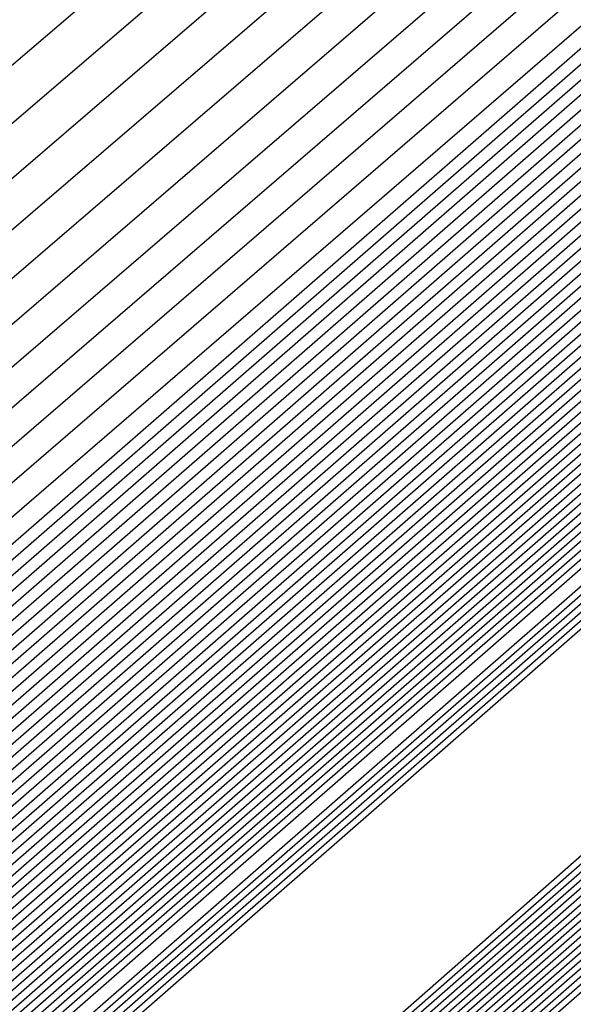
# Model space of a CAD drawing. Extents: x 3249832 to 3255657, y 13789405 to 13793316.
# Tile 995 of 1056: x 3253212.4581 to 3253212.5262, y 13791261.1174 to 13791261.2385. Entities that reach past the tile are written whole.
import ezdxf

# ---------------------------------------------------------------- set-up
doc = ezdxf.new("R2010")
doc.units = 0
doc.header["$LTSCALE"] = 100
doc.header["$MEASUREMENT"] = 0
for name, color, linetype in [('GRATIO_03231_CON', 1, 'CONTINUOUS'), ('GRATIO_0323_ICON', 1, 'CONTINUOUS'), ('TARGETS_EAST', 7, 'CONTINUOUS')]:
    doc.layers.add(name, color=color, linetype=linetype)

# ---------------------------------------------------------------- blocks, each defined once
blk = doc.blocks.new('Gratio_032316_contours')
at = {"layer": 'GRATIO_03231_CON', "color": 1, "linetype": 'Continuous', "flags": 128}
for points in [[(3253179.55027, 13791232.39503), (3253186.87441, 13791238.77001), (3253201.4775, 13791251.51898), (3253219.20823, 13791267.00714), (3253234.45763, 13791280.32933), (3253243.00028, 13791287.79153), (3253246.14511, 13791290.5444), (3253246.5846, 13791290.94974), (3253247.02187, 13791291.379), (3253250.20254, 13791294.24212), (3253258.88285, 13791301.95866), (3253274.44262, 13791315.73867), (3253292.7559, 13791331.95413), (3253308.32028, 13791345.76753)], [(3253180.16544, 13791232.93802), (3253187.28488, 13791239.13155), (3253201.72516, 13791251.73678), (3253219.33902, 13791267.12228), (3253234.51314, 13791280.37862), (3253243.01644, 13791287.80647), (3253246.14668, 13791290.54676), (3253246.58389, 13791290.95054), (3253247.01645, 13791291.37639), (3253250.16633, 13791294.21318), (3253258.7639, 13791301.85732), (3253274.17605, 13791315.50724), (3253292.31584, 13791331.56933), (3253307.73285, 13791345.25198)], [(3253180.78061, 13791233.481), (3253187.69534, 13791239.49309), (3253201.97282, 13791251.95458), (3253219.46981, 13791267.23741), (3253234.56866, 13791280.42791), (3253243.03259, 13791287.8214), (3253246.14825, 13791290.54912), (3253246.58317, 13791290.95133), (3253247.01103, 13791291.37378), (3253250.13013, 13791294.18424), (3253258.64495, 13791301.75599), (3253273.90947, 13791315.27582), (3253291.87577, 13791331.18453), (3253307.14542, 13791344.73643)], [(3253181.39578, 13791234.02399), (3253188.1058, 13791239.85463), (3253202.22048, 13791252.17237), (3253219.6006, 13791267.35254), (3253234.62418, 13791280.4772), (3253243.04874, 13791287.83633), (3253246.14982, 13791290.55149), (3253246.58246, 13791290.95213), (3253247.00561, 13791291.37117), (3253250.09393, 13791294.15529), (3253258.526, 13791301.65465), (3253273.6429, 13791315.0444), (3253291.4357, 13791330.79973), (3253306.55799, 13791344.22088)], [(3253182.62612, 13791235.10996), (3253188.92672, 13791240.5777), (3253202.71581, 13791252.60797), (3253219.86218, 13791267.58281), (3253234.73522, 13791280.57579), (3253243.08105, 13791287.8662), (3253246.15297, 13791290.55621), (3253246.58103, 13791290.95372), (3253246.99477, 13791291.36594), (3253250.02153, 13791294.09741), (3253258.2881, 13791301.45198), (3253273.10975, 13791314.58156), (3253290.55557, 13791330.03014), (3253305.38313, 13791343.18978)], [(3253183.24129, 13791235.65295), (3253189.33718, 13791240.93924), (3253202.96347, 13791252.82577), (3253219.99297, 13791267.69794), (3253234.79073, 13791280.62508), (3253243.0972, 13791287.88113), (3253246.15454, 13791290.55858), (3253246.58032, 13791290.95452), (3253246.98935, 13791291.36333), (3253249.98532, 13791294.06847), (3253258.16915, 13791301.35065), (3253272.84317, 13791314.35013), (3253290.11551, 13791329.64534), (3253304.7957, 13791342.67423)], [(3253189.74764, 13791241.30078), (3253203.21113, 13791253.04357), (3253220.12376, 13791267.81308), (3253234.84625, 13791280.67437), (3253243.11336, 13791287.89607), (3253246.15611, 13791290.56094), (3253246.57961, 13791290.95531), (3253246.98393, 13791291.36072), (3253249.94912, 13791294.03953), (3253258.05019, 13791301.24931), (3253272.5766, 13791314.11871), (3253289.67544, 13791329.26055), (3253304.20827, 13791342.15868)], [(3253190.1581, 13791241.66232), (3253203.45879, 13791253.26136), (3253220.25455, 13791267.92821), (3253234.90177, 13791280.72366), (3253243.12951, 13791287.911), (3253246.15768, 13791290.5633), (3253246.57889, 13791290.95611), (3253246.97851, 13791291.35811), (3253249.91292, 13791294.01058), (3253257.93124, 13791301.14798), (3253272.31002, 13791313.88729), (3253289.23538, 13791328.87575), (3253303.62084, 13791341.64313)], [(3253190.97902, 13791242.38539), (3253203.95411, 13791253.69696), (3253220.51613, 13791268.15847), (3253235.01281, 13791280.82224), (3253243.16182, 13791287.94087), (3253246.16082, 13791290.56803), (3253246.57747, 13791290.9577), (3253246.96767, 13791291.35288), (3253249.84051, 13791293.9527), (3253257.69334, 13791300.94531), (3253271.77687, 13791313.42445), (3253288.35525, 13791328.10615), (3253302.44598, 13791340.61203)], [(3253191.38948, 13791242.74693), (3253204.20177, 13791253.91476), (3253220.64692, 13791268.27361), (3253235.06832, 13791280.87154), (3253243.17797, 13791287.9558), (3253246.1624, 13791290.57039), (3253246.57675, 13791290.9585), (3253246.96225, 13791291.35027), (3253249.80431, 13791293.92376), (3253257.57439, 13791300.84397), (3253271.51029, 13791313.19303), (3253287.91518, 13791327.72135), (3253301.85855, 13791340.09648)], [(3253191.79994, 13791243.10847), (3253204.44943, 13791254.13256), (3253220.77772, 13791268.38874), (3253235.12384, 13791280.92083), (3253243.19412, 13791287.97073), (3253246.16397, 13791290.57276), (3253246.57604, 13791290.95929), (3253246.95683, 13791291.34766), (3253249.76811, 13791293.89481), (3253257.45544, 13791300.74264), (3253271.24372, 13791312.9616), (3253287.47511, 13791327.33655), (3253301.27112, 13791339.58093)], [(3253192.2104, 13791243.47001), (3253204.69709, 13791254.35035), (3253220.90851, 13791268.50387), (3253235.17936, 13791280.97012), (3253243.21028, 13791287.98567), (3253246.16554, 13791290.57512), (3253246.57533, 13791290.96009), (3253246.95142, 13791291.34505), (3253249.73191, 13791293.86587), (3253257.33649, 13791300.6413), (3253270.97714, 13791312.73018), (3253287.03505, 13791326.95176), (3253300.68369, 13791339.06538)], [(3253193.03132, 13791244.19308), (3253205.19242, 13791254.78595), (3253221.17009, 13791268.73414), (3253235.29039, 13791281.0687), (3253243.24258, 13791288.01553), (3253246.16868, 13791290.57985), (3253246.5739, 13791290.96168), (3253246.94058, 13791291.33982), (3253249.6595, 13791293.80799), (3253257.09858, 13791300.43863), (3253270.44399, 13791312.26734), (3253286.15492, 13791326.18216), (3253299.50883, 13791338.03428)], [(3253193.44178, 13791244.55462), (3253205.44008, 13791255.00375), (3253221.30088, 13791268.84927), (3253235.34591, 13791281.11799), (3253243.25874, 13791288.03047), (3253246.17025, 13791290.58221), (3253246.57319, 13791290.96248), (3253246.93516, 13791291.33721), (3253249.6233, 13791293.77904), (3253256.97963, 13791300.3373), (3253270.17741, 13791312.03592), (3253285.71485, 13791325.79737), (3253298.92139, 13791337.51873)], [(3253193.85224, 13791244.91616), (3253205.68774, 13791255.22155), (3253221.43167, 13791268.9644), (3253235.40143, 13791281.16728), (3253243.27489, 13791288.0454), (3253246.17182, 13791290.58457), (3253246.57247, 13791290.96327), (3253246.92974, 13791291.3346), (3253249.5871, 13791293.7501), (3253256.86068, 13791300.23596), (3253269.91084, 13791311.8045), (3253285.27479, 13791325.41257), (3253298.33396, 13791337.00318)], [(3253194.2627, 13791245.2777), (3253205.9354, 13791255.43934), (3253221.56246, 13791269.07954), (3253235.45695, 13791281.21658), (3253243.29104, 13791288.06033), (3253246.17339, 13791290.58694), (3253246.57176, 13791290.96407), (3253246.92432, 13791291.33198), (3253249.55089, 13791293.72116), (3253256.74173, 13791300.13463), (3253269.64426, 13791311.57307), (3253284.83472, 13791325.02777), (3253297.74653, 13791336.48763)], [(3253195.08362, 13791246.00077), (3253206.43072, 13791255.87494), (3253221.82404, 13791269.3098), (3253235.56798, 13791281.31516), (3253243.32335, 13791288.0902), (3253246.17654, 13791290.59166), (3253246.57033, 13791290.96566), (3253246.91348, 13791291.32676), (3253249.47849, 13791293.66327), (3253256.50383, 13791299.93196), (3253269.11111, 13791311.11023), (3253283.95459, 13791324.25817), (3253296.57167, 13791335.45653)], [(3253195.49408, 13791246.36231), (3253206.67838, 13791256.09274), (3253221.95483, 13791269.42494), (3253235.6235, 13791281.36445), (3253243.3395, 13791288.10513), (3253246.17811, 13791290.59402), (3253246.56962, 13791290.96646), (3253246.90806, 13791291.32415), (3253249.44229, 13791293.63433), (3253256.38488, 13791299.83062), (3253268.84454, 13791310.87881), (3253283.51452, 13791323.87338), (3253295.98424, 13791334.94098)], [(3253195.90454, 13791246.72385), (3253206.92604, 13791256.31054), (3253222.08562, 13791269.54007), (3253235.67902, 13791281.41374), (3253243.35566, 13791288.12007), (3253246.17968, 13791290.59639), (3253246.56891, 13791290.96725), (3253246.90264, 13791291.32154), (3253249.40609, 13791293.60539), (3253256.26593, 13791299.72929), (3253268.57796, 13791310.64739), (3253283.07446, 13791323.48858), (3253295.39681, 13791334.42543)], [(3253196.31501, 13791247.08539), (3253207.1737, 13791256.52833), (3253222.21641, 13791269.6552), (3253235.73454, 13791281.46303), (3253243.37181, 13791288.135), (3253246.18125, 13791290.59875), (3253246.56819, 13791290.96805), (3253246.89722, 13791291.31892), (3253249.36988, 13791293.57645), (3253256.14697, 13791299.62795), (3253268.31138, 13791310.41597), (3253282.63439, 13791323.10378), (3253294.80938, 13791333.90988)], [(3253197.13593, 13791247.80846), (3253207.66903, 13791256.96393), (3253222.47799, 13791269.88547), (3253235.84557, 13791281.56162), (3253243.40412, 13791288.16487), (3253246.18439, 13791290.60348), (3253246.56677, 13791290.96964), (3253246.88638, 13791291.3137), (3253249.29748, 13791293.51856), (3253255.90907, 13791299.42528), (3253267.77823, 13791309.95312), (3253281.75426, 13791322.33419), (3253293.63452, 13791332.87878)], [(3253197.54639, 13791248.17), (3253207.91669, 13791257.18173), (3253222.60878, 13791270.0006), (3253235.90109, 13791281.61091), (3253243.42027, 13791288.1798), (3253246.18596, 13791290.60584), (3253246.56605, 13791290.97044), (3253246.88096, 13791291.31109), (3253249.26128, 13791293.48962), (3253255.79012, 13791299.32395), (3253267.51166, 13791309.7217), (3253281.31419, 13791321.94939), (3253293.04709, 13791332.36323), (3253299.24948, 13791337.92415)], [(3253197.95685, 13791248.53154), (3253208.16435, 13791257.39953), (3253222.73957, 13791270.11573), (3253235.95661, 13791281.6602), (3253243.43643, 13791288.19473), (3253246.18754, 13791290.6082), (3253246.56534, 13791290.97123), (3253246.87554, 13791291.30847), (3253249.22507, 13791293.46068), (3253255.67117, 13791299.22261), (3253267.24508, 13791309.49028), (3253280.87413, 13791321.56459), (3253292.45966, 13791331.84768), (3253298.58416, 13791337.33876)], [(3253198.36731, 13791248.89308), (3253208.41201, 13791257.61732), (3253222.87037, 13791270.23087), (3253236.01213, 13791281.70949), (3253243.45258, 13791288.20967), (3253246.18911, 13791290.61057), (3253246.56463, 13791290.97203), (3253246.87012, 13791291.30586), (3253249.18887, 13791293.43173), (3253255.55222, 13791299.12128), (3253266.9785, 13791309.25886), (3253280.43407, 13791321.17979), (3253291.87223, 13791331.33213), (3253297.91884, 13791336.75338)], [(3253199.18823, 13791249.61615), (3253208.90733, 13791258.05292), (3253223.13195, 13791270.46113), (3253236.12316, 13791281.80807), (3253243.48489, 13791288.23953), (3253246.19225, 13791290.61529), (3253246.5632, 13791290.97362), (3253246.85928, 13791291.30064), (3253249.11647, 13791293.37385), (3253255.31432, 13791298.91861), (3253266.44535, 13791308.79601), (3253279.55394, 13791320.4102), (3253290.69737, 13791330.30103), (3253296.5882, 13791335.58261)], [(3253199.59869, 13791249.97769), (3253209.15499, 13791258.27072), (3253223.26274, 13791270.57626), (3253236.17868, 13791281.85736), (3253243.50104, 13791288.25447), (3253246.19382, 13791290.61766), (3253246.56249, 13791290.97442), (3253246.85386, 13791291.29803), (3253249.08026, 13791293.34491), (3253255.19536, 13791298.81727), (3253266.17878, 13791308.56459), (3253279.11387, 13791320.0254), (3253290.10994, 13791329.78548), (3253295.92288, 13791334.99723)], [(3253200.00915, 13791250.33923), (3253209.40265, 13791258.48852), (3253223.39353, 13791270.6914), (3253236.2342, 13791281.90666), (3253243.51719, 13791288.2694), (3253246.19539, 13791290.62002), (3253246.56177, 13791290.97521), (3253246.84844, 13791291.29541), (3253249.04406, 13791293.31596), (3253255.07641, 13791298.71594), (3253265.9122, 13791308.33317), (3253278.6738, 13791319.6406), (3253289.52251, 13791329.26993), (3253295.25756, 13791334.41184)], [(3253200.41961, 13791250.70077), (3253209.65031, 13791258.70631), (3253223.52432, 13791270.80653), (3253236.28972, 13791281.95595), (3253243.53335, 13791288.28434), (3253246.19696, 13791290.62238), (3253246.56106, 13791290.97601), (3253246.84302, 13791291.2928), (3253249.00786, 13791293.28702), (3253254.95746, 13791298.6146), (3253265.64563, 13791308.10175), (3253278.23374, 13791319.25581), (3253288.93508, 13791328.75438), (3253294.59224, 13791333.82646)], [(3253201.24053, 13791251.42384), (3253210.14563, 13791259.14191), (3253223.7859, 13791271.0368), (3253236.40075, 13791282.05453), (3253243.56565, 13791288.3142), (3253246.20011, 13791290.62711), (3253246.55963, 13791290.9776), (3253246.83219, 13791291.28758), (3253248.93546, 13791293.22914), (3253254.71956, 13791298.41193), (3253265.11248, 13791307.63891), (3253277.35361, 13791318.48621), (3253287.76022, 13791327.72328), (3253293.2616, 13791332.65569)], [(3253201.65099, 13791251.78538), (3253210.3933, 13791259.35971), (3253223.91669, 13791271.15193), (3253236.45627, 13791282.10382), (3253243.58181, 13791288.32914), (3253246.20168, 13791290.62947), (3253246.55892, 13791290.9784), (3253246.82677, 13791291.28496), (3253248.89925, 13791293.20019), (3253254.60061, 13791298.3106), (3253264.8459, 13791307.40749), (3253276.91354, 13791318.10141), (3253287.17279, 13791327.20773)], [(3253215.27891, 13791264.12388), (3253208.32754, 13791257.89481), (3253202.31158, 13791252.48555), (3253202.06145, 13791252.14692), (3253210.64096, 13791259.57751), (3253224.04748, 13791271.26706)], [(3253216.27123, 13791264.99994), (3253209.15191, 13791258.62312), (3253202.92675, 13791253.02854), (3253202.47191, 13791252.50846), (3253210.88862, 13791259.7953), (3253224.17827, 13791271.38219)], [(3253218.25586, 13791266.75207), (3253210.80067, 13791260.07975), (3253204.15709, 13791254.11451), (3253203.29283, 13791253.23153), (3253211.38394, 13791260.2309), (3253224.43985, 13791271.61246)], [(3253219.24818, 13791267.62813), (3253211.62504, 13791260.80806), (3253204.77226, 13791254.6575), (3253203.70329, 13791253.59307), (3253211.6316, 13791260.4487), (3253224.57064, 13791271.72759)], [(3253220.24049, 13791268.50419), (3253212.44942, 13791261.53637), (3253205.38743, 13791255.20049), (3253204.11375, 13791253.95461), (3253211.87926, 13791260.6665), (3253224.70143, 13791271.84272)], [(3253221.23281, 13791269.38026), (3253213.2738, 13791262.26468), (3253206.0026, 13791255.74348), (3253204.52421, 13791254.31615), (3253212.12692, 13791260.88429), (3253224.83222, 13791271.95786)], [(3253223.21744, 13791271.13238), (3253214.92255, 13791263.72131), (3253207.23294, 13791256.82945), (3253205.34514, 13791255.03922), (3253212.62225, 13791261.31989), (3253225.0938, 13791272.18812)], [(3253215.74693, 13791264.44962), (3253207.84811, 13791257.37244), (3253205.7556, 13791255.40076), (3253212.86991, 13791261.53769), (3253225.22459, 13791272.30326)], [(3253216.57131, 13791265.17793), (3253208.46329, 13791257.91542), (3253206.16606, 13791255.7623), (3253213.11757, 13791261.75549), (3253225.35538, 13791272.41839)], [(3253217.39568, 13791265.90624), (3253209.07846, 13791258.45841), (3253206.57652, 13791256.12384), (3253213.36523, 13791261.97329), (3253225.48617, 13791272.53352)], [(3253219.04444, 13791267.36287), (3253210.3088, 13791259.54439), (3253207.39744, 13791256.84691), (3253213.86055, 13791262.40888), (3253225.74775, 13791272.76379)], [(3253219.86882, 13791268.09118), (3253210.92397, 13791260.08737), (3253207.8079, 13791257.20845), (3253214.10821, 13791262.62668), (3253225.87854, 13791272.87892)], [(3253220.69319, 13791268.81949), (3253211.53914, 13791260.63036), (3253208.21836, 13791257.56999), (3253214.35587, 13791262.84448), (3253226.00933, 13791272.99405)], [(3253221.51757, 13791269.54781), (3253212.15431, 13791261.17335), (3253208.62882, 13791257.93153), (3253214.60353, 13791263.06227), (3253226.14013, 13791273.10919)], [(3253223.16632, 13791271.00443), (3253213.38465, 13791262.25932), (3253209.44974, 13791258.6546), (3253215.09886, 13791263.49787), (3253226.40171, 13791273.33945)]]:
    blk.add_lwpolyline(points, dxfattribs=at)
at = {"layer": 'GRATIO_03231_CON', "color": 5, "linetype": 'Continuous', "flags": 128}
for points in [[(3253178.31993, 13791231.30905), (3253186.05349, 13791238.04694), (3253200.98218, 13791251.08338), (3253218.94665, 13791266.77688), (3253234.34659, 13791280.23075), (3253242.96798, 13791287.76167), (3253246.14197, 13791290.53967), (3253246.58603, 13791290.94815), (3253247.02107, 13791291.37394), (3253250.18182, 13791294.2177), (3253258.80647, 13791301.88356), (3253274.26937, 13791315.56557), (3253292.48955, 13791331.61762), (3253308.02221, 13791345.18354)], [(3253177.70476, 13791230.76607), (3253185.64303, 13791237.6854), (3253200.73452, 13791250.86558), (3253218.81586, 13791266.66175), (3253234.29107, 13791280.18146), (3253242.95182, 13791287.74673), (3253246.1404, 13791290.53731), (3253246.58674, 13791290.94735), (3253247.01436, 13791291.36584), (3253250.12102, 13791294.16091), (3253258.59804, 13791301.69555), (3253273.79626, 13791315.14336), (3253291.70456, 13791330.92064), (3253306.97134, 13791344.25434)], [(3253177.08958, 13791230.22308), (3253185.23257, 13791237.32386), (3253200.48686, 13791250.64779), (3253218.68507, 13791266.54661), (3253234.23556, 13791280.13216), (3253242.93567, 13791287.7318), (3253246.13883, 13791290.53495), (3253246.58745, 13791290.94656), (3253247.00766, 13791291.35773), (3253250.06022, 13791294.10413), (3253258.38961, 13791301.50754), (3253273.32314, 13791314.72115), (3253290.91956, 13791330.22366), (3253305.92046, 13791343.32515)], [(3253176.47441, 13791229.68009), (3253184.82211, 13791236.96232), (3253200.23919, 13791250.42999), (3253218.55428, 13791266.43148), (3253234.18004, 13791280.08287), (3253242.91952, 13791287.71687), (3253246.13725, 13791290.53258), (3253246.58817, 13791290.94576), (3253247.00095, 13791291.34963), (3253249.99942, 13791294.04734), (3253258.18118, 13791301.31953), (3253272.85003, 13791314.29894), (3253290.13456, 13791329.52668), (3253304.86958, 13791342.39595)], [(3253175.24407, 13791228.59412), (3253184.00119, 13791236.23925), (3253199.74387, 13791249.99439), (3253218.2927, 13791266.20121), (3253234.069, 13791279.98429), (3253242.88721, 13791287.687), (3253246.13411, 13791290.52786), (3253246.58959, 13791290.94417), (3253246.98754, 13791291.33342), (3253249.87782, 13791293.93376), (3253257.76432, 13791300.94351), (3253271.9038, 13791313.45451), (3253288.56457, 13791328.13272), (3253302.76783, 13791340.53756)], [(3253196.57706, 13791247.03615), (3253203.47105, 13791253.1938), (3253218.75951, 13791266.60126), (3253234.06971, 13791279.98413), (3253242.88772, 13791287.68662), (3253246.13462, 13791290.52731), (3253246.59031, 13791290.94338), (3253246.98083, 13791291.32532), (3253249.81702, 13791293.87697), (3253257.55589, 13791300.7555), (3253271.43068, 13791313.0323), (3253287.77957, 13791327.43574), (3253301.71695, 13791339.60837)], [(3253196.71057, 13791247.15254), (3253203.58621, 13791253.29381), (3253218.83398, 13791266.66558), (3253234.10345, 13791280.01283), (3253242.89801, 13791287.6948), (3253246.13636, 13791290.52784), (3253246.59102, 13791290.94258), (3253246.97413, 13791291.31721), (3253249.75622, 13791293.82018), (3253257.34746, 13791300.56749), (3253270.95757, 13791312.61009), (3253286.99457, 13791326.73875), (3253300.66608, 13791338.67918)], [(3253196.84408, 13791247.26894), (3253203.70137, 13791253.39382), (3253218.90845, 13791266.7299), (3253234.13718, 13791280.04153), (3253242.9083, 13791287.70297), (3253246.13809, 13791290.52836), (3253246.59174, 13791290.94178), (3253246.96742, 13791291.30911), (3253249.69542, 13791293.76339), (3253257.13903, 13791300.37948), (3253270.48445, 13791312.18788), (3253286.20957, 13791326.04177), (3253299.6152, 13791337.74998)], [(3253197.11109, 13791247.50174), (3253203.93169, 13791253.59384), (3253219.0574, 13791266.85855), (3253234.20465, 13791280.09892), (3253242.92888, 13791287.71932), (3253246.14156, 13791290.52941), (3253246.59316, 13791290.94019), (3253246.95401, 13791291.2929), (3253249.57383, 13791293.64981), (3253256.72217, 13791300.00346), (3253269.53822, 13791311.34346), (3253284.63958, 13791324.64781), (3253297.51345, 13791335.89159)], [(3253197.2446, 13791247.61813), (3253204.04685, 13791253.69384), (3253219.13187, 13791266.92287), (3253234.23839, 13791280.12762), (3253242.93918, 13791287.72749), (3253246.1433, 13791290.52994), (3253246.59388, 13791290.9394), (3253246.9473, 13791291.28479), (3253249.51303, 13791293.59302), (3253256.51374, 13791299.81545), (3253269.06511, 13791310.92125), (3253283.85458, 13791323.95083), (3253296.46257, 13791334.9624)], [(3253197.37811, 13791247.73453), (3253204.16201, 13791253.79385), (3253219.20635, 13791266.98719), (3253234.27212, 13791280.15631), (3253242.94947, 13791287.73567), (3253246.14503, 13791290.53046), (3253246.59459, 13791290.9386), (3253246.9406, 13791291.27669), (3253249.45223, 13791293.53623), (3253256.30531, 13791299.62744), (3253268.59199, 13791310.49904), (3253283.06958, 13791323.25385), (3253295.41169, 13791334.0332)], [(3253197.51162, 13791247.85093), (3253204.27717, 13791253.89386), (3253219.28082, 13791267.05151), (3253234.30586, 13791280.18501), (3253242.95976, 13791287.74384), (3253246.14676, 13791290.53099), (3253246.5953, 13791290.9378), (3253246.93389, 13791291.26859), (3253249.39143, 13791293.47944), (3253256.09688, 13791299.43942), (3253268.11888, 13791310.07683), (3253282.28459, 13791322.55687), (3253294.36082, 13791333.10401)], [(3253197.77863, 13791248.08372), (3253204.50749, 13791254.09388), (3253219.42977, 13791267.18016), (3253234.37333, 13791280.2424), (3253242.98034, 13791287.76019), (3253246.15023, 13791290.53204), (3253246.59673, 13791290.93621), (3253246.92048, 13791291.25238), (3253249.26983, 13791293.36586), (3253255.68002, 13791299.0634), (3253267.17265, 13791309.2324), (3253280.71459, 13791321.16291), (3253292.25906, 13791331.24562), (3253298.86322, 13791336.86351)], [(3253197.91214, 13791248.20012), (3253204.62265, 13791254.19388), (3253219.50424, 13791267.24448), (3253234.40706, 13791280.2711), (3253242.99064, 13791287.76837), (3253246.15197, 13791290.53257), (3253246.59744, 13791290.93542), (3253246.91378, 13791291.24427), (3253249.20903, 13791293.30907), (3253255.47159, 13791298.87539), (3253266.69953, 13791308.81019), (3253279.9296, 13791320.46593), (3253291.20819, 13791330.31643), (3253297.66843, 13791335.81202)], [(3253198.04565, 13791248.31651), (3253204.73781, 13791254.29389), (3253219.57872, 13791267.3088), (3253234.4408, 13791280.2998), (3253243.00093, 13791287.77654), (3253246.1537, 13791290.53309), (3253246.59816, 13791290.93462), (3253246.90707, 13791291.23617), (3253249.14823, 13791293.25228), (3253255.26316, 13791298.68738), (3253266.22642, 13791308.38798), (3253279.1446, 13791319.76895), (3253290.15731, 13791329.38723), (3253296.47364, 13791334.76054)], [(3253198.17916, 13791248.43291), (3253204.85297, 13791254.3939), (3253219.65319, 13791267.37312), (3253234.47453, 13791280.32849), (3253243.01122, 13791287.78471), (3253246.15544, 13791290.53362), (3253246.59887, 13791290.93382), (3253246.90036, 13791291.22806), (3253249.08743, 13791293.19549), (3253255.05473, 13791298.49937), (3253265.7533, 13791307.96577), (3253278.3596, 13791319.07197), (3253289.10643, 13791328.45804), (3253295.27885, 13791333.70905)], [(3253198.44617, 13791248.6657), (3253205.08329, 13791254.59392), (3253219.80214, 13791267.50177), (3253234.542, 13791280.38589), (3253243.0318, 13791287.80106), (3253246.15891, 13791290.53467), (3253246.6003, 13791290.93223), (3253246.88695, 13791291.21186), (3253248.96583, 13791293.08191), (3253254.63787, 13791298.12335), (3253264.80707, 13791307.12135), (3253276.7896, 13791317.678), (3253287.00468, 13791326.59965), (3253292.88927, 13791331.60608), (3253295.95133, 13791334.07094)], [(3253198.57968, 13791248.7821), (3253205.19845, 13791254.69392), (3253219.87661, 13791267.56609), (3253234.57574, 13791280.41459), (3253243.04209, 13791287.80924), (3253246.16064, 13791290.53519), (3253246.60101, 13791290.93144), (3253246.88025, 13791291.20375), (3253248.90503, 13791293.02512), (3253254.42944, 13791297.93534), (3253264.33396, 13791306.69914), (3253276.00461, 13791316.98102), (3253285.9538, 13791325.67045), (3253291.69448, 13791330.55459), (3253294.7416, 13791333.01142)], [(3253198.71319, 13791248.8985), (3253205.31361, 13791254.79393), (3253219.95108, 13791267.63041), (3253234.60947, 13791280.44328), (3253243.05239, 13791287.81741), (3253246.16237, 13791290.53572), (3253246.60172, 13791290.93064), (3253246.87354, 13791291.19565), (3253248.84423, 13791292.96834), (3253254.22101, 13791297.74733), (3253263.86084, 13791306.27693), (3253275.21961, 13791316.28404), (3253284.90293, 13791324.74126), (3253290.49969, 13791329.50311), (3253293.53187, 13791331.9519)], [(3253198.8467, 13791249.0149), (3253205.42877, 13791254.89394), (3253220.02556, 13791267.69473), (3253234.64321, 13791280.47198), (3253243.06268, 13791287.82558), (3253246.16411, 13791290.53624), (3253246.60244, 13791290.92984), (3253246.86684, 13791291.18754), (3253248.78343, 13791292.91155), (3253254.01258, 13791297.55932), (3253263.38773, 13791305.85472), (3253274.43461, 13791315.58706), (3253283.85205, 13791323.81207), (3253289.3049, 13791328.45162), (3253292.32214, 13791330.89237), (3253295.39879, 13791333.38715)]]:
    blk.add_lwpolyline(points, dxfattribs=at)
at = {"layer": 'GRATIO_0323_ICON', "color": 7, "linetype": 'Continuous', "flags": 128}
for points in [[(3253175.85924, 13791229.13711), (3253184.41165, 13791236.60078), (3253199.99153, 13791250.21219), (3253218.42349, 13791266.31635), (3253234.12452, 13791280.03358), (3253242.90336, 13791287.70193), (3253246.13568, 13791290.53022), (3253246.58888, 13791290.94497), (3253246.99424, 13791291.34152), (3253249.93862, 13791293.99055), (3253257.97275, 13791301.13152), (3253272.37691, 13791313.87673), (3253289.34956, 13791328.8297), (3253303.81871, 13791341.46676)], [(3253182.01095, 13791234.56698), (3253188.51626, 13791240.21616), (3253202.46814, 13791252.39017), (3253219.73139, 13791267.46768), (3253234.6797, 13791280.5265), (3253243.0649, 13791287.85127), (3253246.1514, 13791290.55385), (3253246.58175, 13791290.95293), (3253247.00019, 13791291.36856), (3253250.05773, 13791294.12635), (3253258.40705, 13791301.55332), (3253273.37632, 13791314.81298), (3253290.99564, 13791330.41494), (3253305.97056, 13791343.70533)], [(3253196.97758, 13791247.38534), (3253203.81653, 13791253.49383), (3253218.98293, 13791266.79423), (3253234.17092, 13791280.07022), (3253242.91859, 13791287.71115), (3253246.13983, 13791290.52889), (3253246.59245, 13791290.94099), (3253246.96072, 13791291.301), (3253249.63462, 13791293.7066), (3253256.9306, 13791300.19147), (3253270.01134, 13791311.76567), (3253285.42458, 13791325.34479), (3253298.56432, 13791336.82079)], [(3253197.64512, 13791247.96732), (3253204.39233, 13791253.99387), (3253219.3553, 13791267.11584), (3253234.33959, 13791280.21371), (3253242.97005, 13791287.75202), (3253246.1485, 13791290.53152), (3253246.59602, 13791290.93701), (3253246.92719, 13791291.26048), (3253249.33063, 13791293.42265), (3253255.88845, 13791299.25141), (3253267.64576, 13791309.65462), (3253281.49959, 13791321.85989), (3253293.30994, 13791332.17482)], [(3253198.31266, 13791248.54931), (3253204.96813, 13791254.49391), (3253219.72766, 13791267.43745), (3253234.50827, 13791280.35719), (3253243.02151, 13791287.79289), (3253246.15717, 13791290.53414), (3253246.59958, 13791290.93303), (3253246.89366, 13791291.21996), (3253249.02663, 13791293.1387), (3253254.8463, 13791298.31136), (3253265.28019, 13791307.54356), (3253277.5746, 13791318.37498), (3253288.05556, 13791327.52884), (3253294.08406, 13791332.65756)], [(3253190.56856, 13791242.02386), (3253203.70645, 13791253.47916), (3253220.38534, 13791268.04334), (3253234.95729, 13791280.77295), (3253243.14566, 13791287.92593), (3253246.15925, 13791290.56567), (3253246.57818, 13791290.95691), (3253246.97309, 13791291.35549), (3253249.87672, 13791293.98164), (3253257.81229, 13791301.04664), (3253272.04344, 13791313.65587), (3253288.79531, 13791328.49095), (3253303.03341, 13791341.12758)], [(3253192.62086, 13791243.83154), (3253204.94475, 13791254.56815), (3253221.0393, 13791268.61901), (3253235.23488, 13791281.01941), (3253243.22643, 13791288.0006), (3253246.16711, 13791290.57748), (3253246.57461, 13791290.96089), (3253246.946, 13791291.34243), (3253249.6957, 13791293.83693), (3253257.21754, 13791300.53997), (3253270.71056, 13791312.49876), (3253286.59498, 13791326.56696), (3253300.09626, 13791338.54983)], [(3253194.67316, 13791245.63924), (3253206.18306, 13791255.65714), (3253221.69325, 13791269.19467), (3253235.51247, 13791281.26587), (3253243.3072, 13791288.07527), (3253246.17497, 13791290.5893), (3253246.57105, 13791290.96487), (3253246.9189, 13791291.32937), (3253249.51469, 13791293.69222), (3253256.62278, 13791300.03329), (3253269.37769, 13791311.34165), (3253284.39466, 13791324.64297), (3253297.1591, 13791335.97208)], [(3253196.72547, 13791247.44693), (3253207.42136, 13791256.74613), (3253222.3472, 13791269.77033), (3253235.79006, 13791281.51232), (3253243.38797, 13791288.14993), (3253246.18282, 13791290.60111), (3253246.56748, 13791290.96885), (3253246.8918, 13791291.31631), (3253249.33368, 13791293.5475), (3253256.02802, 13791299.52662), (3253268.04481, 13791310.18454), (3253282.19433, 13791322.71898), (3253294.22195, 13791333.39433)], [(3253198.77777, 13791249.25461), (3253208.65967, 13791257.83512), (3253223.00116, 13791270.346), (3253236.06765, 13791281.75878), (3253243.46873, 13791288.2246), (3253246.19068, 13791290.61293), (3253246.56391, 13791290.97283), (3253246.8647, 13791291.30325), (3253249.15267, 13791293.40279), (3253255.43327, 13791299.01994), (3253266.71193, 13791309.02744), (3253279.994, 13791320.795), (3253291.2848, 13791330.81658), (3253297.25352, 13791336.168)], [(3253200.83007, 13791251.06231), (3253209.89797, 13791258.92411), (3253223.65511, 13791270.92166), (3253236.34523, 13791282.00524), (3253243.5495, 13791288.29927), (3253246.19853, 13791290.62475), (3253246.56034, 13791290.9768), (3253246.83761, 13791291.29019), (3253248.97166, 13791293.25808), (3253254.83851, 13791298.51327), (3253265.37905, 13791307.87033), (3253277.79367, 13791318.87101), (3253288.34765, 13791328.23883), (3253293.92692, 13791333.24107)], [(3253217.26355, 13791265.876), (3253209.97629, 13791259.35143), (3253203.54192, 13791253.57153), (3253202.88237, 13791252.87), (3253211.13628, 13791260.0131), (3253224.30906, 13791271.49733)], [(3253222.22513, 13791270.25632), (3253214.09818, 13791262.993), (3253206.61777, 13791256.28646), (3253204.93468, 13791254.67769), (3253212.37458, 13791261.10209), (3253224.96301, 13791272.07299)], [(3253218.22006, 13791266.63456), (3253209.69363, 13791259.0014), (3253206.98698, 13791256.48538), (3253213.61289, 13791262.19108), (3253225.61696, 13791272.64865)], [(3253222.34195, 13791270.27612), (3253212.76948, 13791261.71633), (3253209.03928, 13791258.29307), (3253214.8512, 13791263.28007), (3253226.27092, 13791273.22432)]]:
    blk.add_lwpolyline(points, dxfattribs=at)

msp = doc.modelspace()

# ---------------------------------------------------------------- block references
at = {"layer": 'TARGETS_EAST'}
msp.add_blockref('Gratio_032316_contours', (0, 0), dxfattribs=at)

doc.saveas('drawing.dxf')
